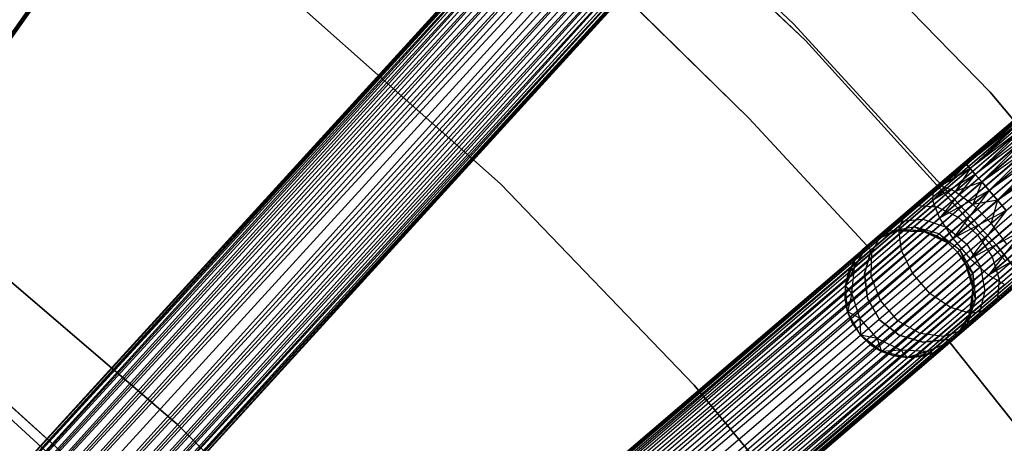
# Model space of a CAD drawing. Extents: x -102 to 102, y -101 to 102.
# Tile 446 of 481: x 32.03 to 47.41, y 37.01 to 43.63. Entities that reach past the tile are written whole.
import ezdxf

# ---------------------------------------------------------------- set-up
doc = ezdxf.new("R2010")
doc.units = 0
doc.header["$LTSCALE"] = 25.4
doc.layers.get('0').update_dxf_attribs({"linetype": 'CONTINUOUS'})

# ---------------------------------------------------------------- blocks, each defined once
blk = doc.blocks.new('NL2500011659_STL')
at = {"color": 0}
for p, q in [((25.778, 34.768, -7.809), (47.375, 65.278, -7.809)), ((25.778, 34.768, -7.809), (47.375, 65.278, -7.809)), ((25.778, 34.768, -7.191), (47.411, 65.253, -7.395)), ((25.778, 34.768, -7.191), (47.411, 65.253, -7.395)), ((25.813, 34.743, -7.605), (47.375, 65.278, -7.809)), ((25.813, 34.743, -7.605), (47.375, 65.278, -7.809)), ((47.411, 65.253, -7.395), (25.813, 34.743, -7.605)), ((25.813, 34.743, -7.395), (47.411, 65.253, -7.395)), ((47.411, 65.253, -7.395), (25.813, 34.743, -7.605)), ((25.813, 34.743, -7.395), (47.411, 65.253, -7.395)), ((28.418, 32.649, -7.395), (53.601, 60.274, -7.395)), ((28.418, 32.649, -7.605), (53.601, 60.274, -7.395)), ((28.418, 32.649, -7.605), (53.601, 60.274, -7.395)), ((28.418, 32.649, -7.395), (53.601, 60.274, -7.395)), ((53.633, 60.245, -7.809), (28.418, 32.649, -7.605)), ((53.633, 60.245, -7.809), (28.418, 32.649, -7.605)), ((53.601, 60.274, -7.395), (28.45, 32.62, -7.191)), ((53.601, 60.274, -7.395), (28.45, 32.62, -7.191)), ((28.45, 32.62, -7.809), (53.633, 60.245, -7.809)), ((28.45, 32.62, -7.809), (53.633, 60.245, -7.809)), ((28.45, 32.62, -7.191), (53.696, 60.187, -7)), ((28.45, 32.62, -7.191), (53.696, 60.187, -7)), ((28.513, 32.562, -8), (53.633, 60.245, -7.809)), ((28.513, 32.562, -8), (53.633, 60.245, -7.809)), ((28.513, 32.562, -7), (53.696, 60.187, -7)), ((28.513, 32.562, -7), (53.696, 60.187, -7)), ((53.696, 60.187, -7), (28.604, 32.48, -6.831)), ((53.696, 60.187, -7), (28.604, 32.48, -6.831)), ((53.787, 60.104, -8.169), (28.513, 32.562, -8)), ((53.787, 60.104, -8.169), (28.513, 32.562, -8)), ((28.604, 32.48, -8.169), (53.787, 60.104, -8.169)), ((28.604, 32.48, -8.169), (53.787, 60.104, -8.169)), ((28.604, 32.48, -6.831), (53.902, 60, -6.691)), ((28.604, 32.48, -6.831), (53.902, 60, -6.691)), ((28.718, 32.375, -8.309), (53.787, 60.104, -8.169)), ((28.718, 32.375, -8.309), (53.787, 60.104, -8.169)), ((28.718, 32.375, -6.691), (53.902, 60, -6.691)), ((28.718, 32.375, -6.691), (53.902, 60, -6.691)), ((53.902, 60, -6.691), (28.852, 32.253, -6.586)), ((53.902, 60, -6.691), (28.852, 32.253, -6.586)), ((54.036, 59.878, -8.414), (28.718, 32.375, -8.309)), ((54.036, 59.878, -8.414), (28.718, 32.375, -8.309)), ((28.852, 32.253, -8.414), (54.036, 59.878, -8.414)), ((28.852, 32.253, -8.414), (54.036, 59.878, -8.414)), ((28.999, 32.119, -8.478), (54.036, 59.878, -8.414)), ((28.999, 32.119, -8.478), (54.036, 59.878, -8.414)), ((28.852, 32.253, -6.586), (54.183, 59.744, -6.522)), ((28.852, 32.253, -6.586), (54.183, 59.744, -6.522)), ((28.999, 32.119, -6.522), (54.183, 59.744, -6.522)), ((28.999, 32.119, -6.522), (54.183, 59.744, -6.522)), ((28.999, 32.119, -8.478), (54.336, 59.604, -8.5)), ((28.999, 32.119, -8.478), (54.336, 59.604, -8.5)), ((29.153, 31.979, -6.5), (54.336, 59.604, -6.5)), ((29.153, 31.979, -6.5), (54.336, 59.604, -6.5)), ((29.153, 31.979, -8.5), (54.336, 59.604, -8.5)), ((29.153, 31.979, -8.5), (54.336, 59.604, -8.5)), ((29.306, 31.839, -8.478), (54.336, 59.604, -8.5)), ((29.306, 31.839, -8.478), (54.336, 59.604, -8.5)), ((29.306, 31.839, -6.522), (54.49, 59.464, -6.522)), ((29.306, 31.839, -6.522), (54.49, 59.464, -6.522)), ((54.49, 59.464, -6.522), (29.453, 31.705, -6.586)), ((54.49, 59.464, -6.522), (29.453, 31.705, -6.586)), ((54.637, 59.33, -8.414), (29.306, 31.839, -8.478)), ((54.637, 59.33, -8.414), (29.306, 31.839, -8.478)), ((29.453, 31.705, -8.414), (54.637, 59.33, -8.414)), ((29.453, 31.705, -8.414), (54.637, 59.33, -8.414)), ((29.587, 31.583, -8.309), (54.637, 59.33, -8.414)), ((29.587, 31.583, -8.309), (54.637, 59.33, -8.414)), ((29.453, 31.705, -6.586), (54.771, 59.208, -6.691)), ((29.453, 31.705, -6.586), (54.771, 59.208, -6.691)), ((29.587, 31.583, -6.691), (54.771, 59.208, -6.691)), ((29.587, 31.583, -6.691), (54.771, 59.208, -6.691)), ((54.885, 59.103, -8.169), (29.587, 31.583, -8.309)), ((54.885, 59.103, -8.169), (29.587, 31.583, -8.309)), ((54.771, 59.208, -6.691), (29.702, 31.478, -6.831)), ((54.771, 59.208, -6.691), (29.702, 31.478, -6.831)), ((29.702, 31.478, -8.169), (54.885, 59.103, -8.169)), ((29.702, 31.478, -8.169), (54.885, 59.103, -8.169)), ((29.793, 31.395, -8), (54.885, 59.103, -8.169)), ((29.793, 31.395, -8), (54.885, 59.103, -8.169)), ((29.702, 31.478, -6.831), (54.976, 59.02, -7)), ((29.702, 31.478, -6.831), (54.976, 59.02, -7)), ((29.793, 31.395, -7), (54.976, 59.02, -7)), ((29.793, 31.395, -7), (54.976, 59.02, -7)), ((55.039, 58.963, -7.809), (29.793, 31.395, -8)), ((55.039, 58.963, -7.809), (29.793, 31.395, -8)), ((54.976, 59.02, -7), (29.856, 31.338, -7.191)), ((54.976, 59.02, -7), (29.856, 31.338, -7.191)), ((29.856, 31.338, -7.809), (55.039, 58.963, -7.809)), ((29.856, 31.338, -7.809), (55.039, 58.963, -7.809)), ((29.856, 31.338, -7.191), (55.071, 58.934, -7.395)), ((29.856, 31.338, -7.191), (55.071, 58.934, -7.395)), ((29.888, 31.309, -7.605), (55.039, 58.963, -7.809)), ((29.888, 31.309, -7.605), (55.039, 58.963, -7.809)), ((55.071, 58.934, -7.395), (29.888, 31.309, -7.605)), ((29.888, 31.309, -7.395), (55.071, 58.934, -7.395)), ((55.071, 58.934, -7.395), (29.888, 31.309, -7.605)), ((29.888, 31.309, -7.395), (55.071, 58.934, -7.395)), ((32.215, 28.911, -7.395), (60.603, 53.232, -7.395)), ((32.215, 28.911, -7.605), (60.603, 53.232, -7.395)), ((32.215, 28.911, -7.605), (60.603, 53.232, -7.395)), ((32.215, 28.911, -7.395), (60.603, 53.232, -7.395)), ((60.603, 53.232, -7.395), (32.244, 28.878, -7.191)), ((60.603, 53.232, -7.395), (32.244, 28.878, -7.191)), ((60.631, 53.199, -7.809), (32.215, 28.911, -7.605)), ((60.631, 53.199, -7.809), (32.215, 28.911, -7.605)), ((32.244, 28.878, -7.809), (60.631, 53.199, -7.809)), ((32.244, 28.878, -7.809), (60.631, 53.199, -7.809)), ((32.244, 28.878, -7.191), (60.686, 53.134, -7)), ((32.244, 28.878, -7.191), (60.686, 53.134, -7)), ((32.299, 28.814, -8), (60.631, 53.199, -7.809)), ((32.299, 28.814, -8), (60.631, 53.199, -7.809)), ((32.299, 28.814, -7), (60.686, 53.134, -7)), ((32.299, 28.814, -7), (60.686, 53.134, -7)), ((60.686, 53.134, -7), (32.379, 28.72, -6.831)), ((60.686, 53.134, -7), (32.379, 28.72, -6.831)), ((60.766, 53.041, -8.169), (32.299, 28.814, -8)), ((60.766, 53.041, -8.169), (32.299, 28.814, -8)), ((32.379, 28.72, -8.169), (60.766, 53.041, -8.169)), ((32.379, 28.72, -8.169), (60.766, 53.041, -8.169)), ((32.379, 28.72, -6.831), (60.867, 52.923, -6.691)), ((32.379, 28.72, -6.831), (60.867, 52.923, -6.691)), ((32.48, 28.602, -8.309), (60.766, 53.041, -8.169)), ((32.48, 28.602, -8.309), (60.766, 53.041, -8.169)), ((32.48, 28.602, -6.691), (60.867, 52.923, -6.691)), ((32.48, 28.602, -6.691), (60.867, 52.923, -6.691)), ((60.867, 52.923, -6.691), (32.598, 28.465, -6.586)), ((60.867, 52.923, -6.691), (32.598, 28.465, -6.586)), ((60.985, 52.785, -8.414), (32.48, 28.602, -8.309)), ((60.985, 52.785, -8.414), (32.48, 28.602, -8.309)), ((32.598, 28.465, -8.414), (60.985, 52.785, -8.414)), ((32.598, 28.465, -8.414), (60.985, 52.785, -8.414)), ((32.727, 28.314, -8.478), (60.985, 52.785, -8.414)), ((32.727, 28.314, -8.478), (60.985, 52.785, -8.414)), ((32.598, 28.465, -6.586), (61.115, 52.634, -6.522)), ((32.598, 28.465, -6.586), (61.115, 52.634, -6.522)), ((32.727, 28.314, -6.522), (61.115, 52.634, -6.522)), ((32.727, 28.314, -6.522), (61.115, 52.634, -6.522)), ((32.727, 28.314, -8.478), (61.25, 52.477, -8.5)), ((32.727, 28.314, -8.478), (61.25, 52.477, -8.5)), ((32.863, 28.156, -6.5), (61.25, 52.477, -6.5)), ((32.863, 28.156, -6.5), (61.25, 52.477, -6.5)), ((32.863, 28.156, -8.5), (61.25, 52.477, -8.5)), ((32.863, 28.156, -8.5), (61.25, 52.477, -8.5)), ((32.998, 27.998, -8.478), (61.25, 52.477, -8.5)), ((32.998, 27.998, -8.478), (61.25, 52.477, -8.5)), ((32.998, 27.998, -6.522), (61.385, 52.319, -6.522)), ((32.998, 27.998, -6.522), (61.385, 52.319, -6.522)), ((61.385, 52.319, -6.522), (33.127, 27.847, -6.586)), ((61.385, 52.319, -6.522), (33.127, 27.847, -6.586)), ((61.514, 52.168, -8.414), (32.998, 27.998, -8.478)), ((61.514, 52.168, -8.414), (32.998, 27.998, -8.478)), ((33.127, 27.847, -8.414), (61.514, 52.168, -8.414)), ((33.127, 27.847, -8.414), (61.514, 52.168, -8.414)), ((33.245, 27.709, -8.309), (61.514, 52.168, -8.414)), ((33.245, 27.709, -8.309), (61.514, 52.168, -8.414)), ((33.127, 27.847, -6.586), (61.632, 52.03, -6.691)), ((33.127, 27.847, -6.586), (61.632, 52.03, -6.691)), ((33.245, 27.709, -6.691), (61.632, 52.03, -6.691)), ((33.245, 27.709, -6.691), (61.632, 52.03, -6.691)), ((61.632, 52.03, -6.691), (33.346, 27.592, -6.831)), ((61.632, 52.03, -6.691), (33.346, 27.592, -6.831)), ((61.733, 51.912, -8.169), (33.245, 27.709, -8.309)), ((61.733, 51.912, -8.169), (33.245, 27.709, -8.309)), ((33.346, 27.592, -8.169), (61.733, 51.912, -8.169)), ((33.346, 27.592, -8.169), (61.733, 51.912, -8.169)), ((33.426, 27.498, -8), (61.733, 51.912, -8.169)), ((33.426, 27.498, -8), (61.733, 51.912, -8.169)), ((33.346, 27.592, -6.831), (61.813, 51.819, -7)), ((33.346, 27.592, -6.831), (61.813, 51.819, -7)), ((33.426, 27.498, -7), (61.813, 51.819, -7)), ((33.426, 27.498, -7), (61.813, 51.819, -7)), ((61.869, 51.754, -7.809), (33.426, 27.498, -8)), ((61.869, 51.754, -7.809), (33.426, 27.498, -8)), ((61.813, 51.819, -7), (33.481, 27.434, -7.191)), ((61.813, 51.819, -7), (33.481, 27.434, -7.191)), ((33.481, 27.434, -7.809), (61.869, 51.754, -7.809)), ((33.481, 27.434, -7.809), (61.869, 51.754, -7.809)), ((33.481, 27.434, -7.191), (61.897, 51.721, -7.395)), ((33.481, 27.434, -7.191), (61.897, 51.721, -7.395)), ((33.51, 27.401, -7.605), (61.869, 51.754, -7.809)), ((33.51, 27.401, -7.605), (61.869, 51.754, -7.809)), ((61.897, 51.721, -7.395), (33.51, 27.401, -7.605)), ((33.51, 27.401, -7.395), (61.897, 51.721, -7.395)), ((61.897, 51.721, -7.395), (33.51, 27.401, -7.605)), ((33.51, 27.401, -7.395), (61.897, 51.721, -7.395)), ((40.7, 46.778, -308.5), (44.122, 43.567, -308.5)), ((44.122, 43.567, -318), (40.7, 46.778, -318)), ((44.122, 43.567, -318), (40.7, 46.778, -318)), ((40.7, 46.778, -308.5), (44.122, 43.567, -308.5)), ((44.315, 43.299, -316), (40.955, 46.488, -316)), ((40.955, 46.488, -315), (44.315, 43.299, -315)), ((44.315, 43.299, -316), (40.955, 46.488, -316)), ((40.955, 46.488, -315), (44.315, 43.299, -315)), ((47.191, 42.499, -308.5), (43.883, 45.905, -308.5)), ((43.883, 45.905, -318), (47.191, 42.499, -318)), ((47.191, 42.499, -308.5), (43.883, 45.905, -308.5)), ((43.883, 45.905, -318), (47.191, 42.499, -318)), ((41.425, 44.055, -312), (43.425, 42.087, -312)), ((43.425, 42.087, -314), (41.425, 44.055, -314)), ((43.425, 42.087, -314), (41.425, 44.055, -314)), ((41.425, 44.055, -312), (43.425, 42.087, -312)), ((39.541, 41.064, -314), (36.281, 43.969, -314)), ((36.281, 43.969, -312), (39.541, 41.064, -312)), ((36.281, 43.969, -312), (39.541, 41.064, -312)), ((39.541, 41.064, -314), (36.281, 43.969, -314)), ((44.122, 43.567, -308.5), (47.291, 40.107, -308.5)), ((47.291, 40.107, -318), (44.122, 43.567, -318)), ((44.122, 43.567, -318), (44.122, 43.567, -308.5)), ((44.122, 43.567, -318), (44.122, 43.567, -308.5)), ((47.291, 40.107, -318), (44.122, 43.567, -318)), ((44.122, 43.567, -308.5), (47.291, 40.107, -308.5)), ((47.427, 39.867, -316), (44.315, 43.299, -316)), ((44.315, 43.299, -316), (44.315, 43.299, -315)), ((44.315, 43.299, -315), (47.427, 39.867, -315)), ((44.315, 43.299, -316), (44.315, 43.299, -315)), ((47.427, 39.867, -316), (44.315, 43.299, -316)), ((44.315, 43.299, -315), (47.427, 39.867, -315)), ((48.555, 42.91, -307.471), (46.796, 41.403, -307.395)), ((48.555, 42.91, -307.471), (46.796, 41.403, -307.605)), ((48.555, 42.91, -307.471), (46.796, 41.403, -307.395)), ((48.555, 42.91, -307.471), (46.796, 41.403, -307.605)), ((48.547, 42.846, -307.06), (46.796, 41.403, -307.395)), ((48.547, 42.846, -307.06), (46.796, 41.403, -307.395)), ((48.555, 42.91, -307.471), (46.824, 41.37, -307.809)), ((48.555, 42.91, -307.471), (46.824, 41.37, -307.809)), ((48.547, 42.846, -307.06), (46.824, 41.37, -307.191)), ((48.547, 42.846, -307.06), (46.824, 41.37, -307.191)), ((48.673, 42.842, -307.863), (46.824, 41.37, -307.809)), ((48.673, 42.842, -307.863), (46.824, 41.37, -307.809)), ((48.547, 42.846, -307.06), (46.88, 41.305, -307)), ((48.547, 42.846, -307.06), (46.88, 41.305, -307)), ((48.673, 42.842, -307.863), (46.88, 41.305, -308)), ((48.673, 42.842, -307.863), (46.88, 41.305, -308)), ((48.673, 42.842, -307.863), (46.96, 41.212, -308.169)), ((48.673, 42.842, -307.863), (46.96, 41.212, -308.169)), ((48.651, 42.661, -306.702), (46.88, 41.305, -307)), ((48.651, 42.661, -306.702), (46.88, 41.305, -307)), ((48.651, 42.661, -306.702), (46.96, 41.212, -306.831)), ((48.651, 42.661, -306.702), (46.96, 41.212, -306.831)), ((48.881, 42.654, -308.17), (46.96, 41.212, -308.169)), ((48.881, 42.654, -308.17), (46.96, 41.212, -308.169)), ((47.061, 41.094, -306.691), (48.651, 42.661, -306.702)), ((47.061, 41.094, -306.691), (48.651, 42.661, -306.702)), ((48.881, 42.654, -308.17), (47.061, 41.094, -308.309)), ((48.881, 42.654, -308.17), (47.061, 41.094, -308.309)), ((48.881, 42.654, -308.17), (47.178, 40.957, -308.414)), ((48.881, 42.654, -308.17), (47.178, 40.957, -308.414)), ((50.236, 38.855, -308.5), (47.191, 42.499, -308.5)), ((47.191, 42.499, -318), (50.236, 38.855, -318)), ((47.191, 42.499, -308.5), (47.191, 42.499, -318)), ((50.236, 38.855, -308.5), (47.191, 42.499, -308.5)), ((47.191, 42.499, -318), (50.236, 38.855, -318)), ((47.191, 42.499, -308.5), (47.191, 42.499, -318)), ((47.061, 41.094, -306.691), (48.848, 42.387, -306.459)), ((47.061, 41.094, -306.691), (48.848, 42.387, -306.459)), ((47.178, 40.957, -306.586), (48.848, 42.387, -306.459)), ((47.178, 40.957, -306.586), (48.848, 42.387, -306.459)), ((49.143, 42.378, -308.338), (47.178, 40.957, -308.414)), ((49.143, 42.378, -308.338), (47.178, 40.957, -308.414)), ((47.308, 40.806, -306.522), (48.848, 42.387, -306.459)), ((47.308, 40.806, -306.522), (48.848, 42.387, -306.459)), ((49.143, 42.378, -308.338), (47.308, 40.806, -308.478)), ((49.143, 42.378, -308.338), (47.308, 40.806, -308.478)), ((43.425, 42.087, -312), (43.425, 42.087, -314)), ((43.425, 42.087, -312), (45.331, 40.028, -312)), ((45.331, 40.028, -314), (43.425, 42.087, -314)), ((43.425, 42.087, -312), (43.425, 42.087, -314)), ((45.331, 40.028, -314), (43.425, 42.087, -314)), ((43.425, 42.087, -312), (45.331, 40.028, -312)), ((47.308, 40.806, -306.522), (49.105, 42.072, -306.374)), ((47.308, 40.806, -306.522), (49.105, 42.072, -306.374)), ((46.796, 41.403, -307.605), (46.302, 40.98, -307.498)), ((46.796, 41.403, -307.395), (46.302, 40.98, -307.498)), ((46.796, 41.403, -307.395), (46.302, 40.98, -307.498)), ((46.796, 41.403, -307.605), (46.302, 40.98, -307.498)), ((46.796, 41.403, -307.605), (46.427, 41.03, -307.892)), ((46.796, 41.403, -307.605), (46.427, 41.03, -307.892)), ((46.796, 41.403, -307.395), (46.824, 41.37, -307.191)), ((46.824, 41.37, -307.809), (46.796, 41.403, -307.605)), ((46.796, 41.403, -307.395), (46.824, 41.37, -307.191)), ((46.824, 41.37, -307.809), (46.796, 41.403, -307.605)), ((46.824, 41.37, -307.191), (46.293, 40.803, -307.122)), ((46.824, 41.37, -307.191), (46.293, 40.803, -307.122)), ((46.88, 41.305, -307), (46.293, 40.803, -307.122)), ((46.88, 41.305, -307), (46.293, 40.803, -307.122)), ((46.824, 41.37, -307.191), (46.302, 40.98, -307.498)), ((46.824, 41.37, -307.191), (46.302, 40.98, -307.498)), ((46.824, 41.37, -307.809), (46.427, 41.03, -307.892)), ((46.824, 41.37, -307.809), (46.427, 41.03, -307.892)), ((46.88, 41.305, -308), (46.427, 41.03, -307.892)), ((46.88, 41.305, -308), (46.427, 41.03, -307.892)), ((46.88, 41.305, -308), (46.647, 40.945, -308.234)), ((46.88, 41.305, -308), (46.647, 40.945, -308.234)), ((46.824, 41.37, -307.191), (46.88, 41.305, -307)), ((46.88, 41.305, -308), (46.824, 41.37, -307.809)), ((46.824, 41.37, -307.191), (46.88, 41.305, -307)), ((46.88, 41.305, -308), (46.824, 41.37, -307.809)), ((46.88, 41.305, -307), (46.96, 41.212, -306.831)), ((46.96, 41.212, -308.169), (46.88, 41.305, -308)), ((46.88, 41.305, -307), (46.96, 41.212, -306.831)), ((46.96, 41.212, -308.169), (46.88, 41.305, -308)), ((46.96, 41.212, -306.831), (46.293, 40.803, -307.122)), ((46.96, 41.212, -306.831), (46.293, 40.803, -307.122)), ((46.96, 41.212, -306.831), (46.401, 40.529, -306.828)), ((46.96, 41.212, -306.831), (46.401, 40.529, -306.828)), ((47.061, 41.094, -306.691), (46.401, 40.529, -306.828)), ((47.061, 41.094, -306.691), (46.401, 40.529, -306.828)), ((46.96, 41.212, -308.169), (46.647, 40.945, -308.234)), ((46.96, 41.212, -308.169), (46.647, 40.945, -308.234)), ((47.061, 41.094, -308.309), (46.647, 40.945, -308.234)), ((47.061, 41.094, -308.309), (46.647, 40.945, -308.234)), ((47.061, 41.094, -308.309), (46.923, 40.738, -308.467)), ((47.061, 41.094, -308.309), (46.923, 40.738, -308.467)), ((46.96, 41.212, -306.831), (47.061, 41.094, -306.691)), ((47.061, 41.094, -308.309), (46.96, 41.212, -308.169)), ((46.96, 41.212, -306.831), (47.061, 41.094, -306.691)), ((47.061, 41.094, -308.309), (46.96, 41.212, -308.169)), ((47.178, 40.957, -308.414), (47.061, 41.094, -308.309)), ((47.061, 41.094, -306.691), (47.178, 40.957, -306.586)), ((47.061, 41.094, -306.691), (47.178, 40.957, -306.586)), ((47.178, 40.957, -308.414), (47.061, 41.094, -308.309)), ((42.569, 37.917, -314), (39.541, 41.064, -314)), ((39.541, 41.064, -312), (42.569, 37.917, -312)), ((39.541, 41.064, -312), (42.569, 37.917, -312)), ((39.541, 41.064, -312), (39.541, 41.064, -314)), ((42.569, 37.917, -314), (39.541, 41.064, -314)), ((39.541, 41.064, -312), (39.541, 41.064, -314)), ((46.302, 40.98, -307.498), (45.857, 40.598, -307.797)), ((46.302, 40.98, -307.498), (45.857, 40.598, -307.797)), ((46.427, 41.03, -307.892), (46.07, 40.723, -308.132)), ((46.427, 41.03, -307.892), (46.07, 40.723, -308.132)), ((46.302, 40.98, -307.498), (46.293, 40.803, -307.122)), ((46.302, 40.98, -307.498), (46.293, 40.803, -307.122)), ((46.427, 41.03, -307.892), (46.302, 40.98, -307.498)), ((46.427, 41.03, -307.892), (46.302, 40.98, -307.498)), ((46.647, 40.945, -308.234), (46.366, 40.703, -308.423)), ((46.647, 40.945, -308.234), (46.366, 40.703, -308.423)), ((47.178, 40.957, -306.586), (46.401, 40.529, -306.828)), ((47.178, 40.957, -306.586), (46.401, 40.529, -306.828)), ((46.647, 40.945, -308.234), (46.427, 41.03, -307.892)), ((46.647, 40.945, -308.234), (46.427, 41.03, -307.892)), ((47.178, 40.957, -306.586), (46.609, 40.207, -306.668)), ((47.178, 40.957, -306.586), (46.609, 40.207, -306.668)), ((46.647, 40.945, -308.234), (46.923, 40.738, -308.467)), ((46.647, 40.945, -308.234), (46.923, 40.738, -308.467)), ((47.178, 40.957, -308.414), (46.923, 40.738, -308.467)), ((47.178, 40.957, -308.414), (46.923, 40.738, -308.467)), ((47.308, 40.806, -308.478), (47.178, 40.957, -308.414)), ((47.178, 40.957, -306.586), (47.308, 40.806, -306.522)), ((47.178, 40.957, -306.586), (47.308, 40.806, -306.522)), ((47.308, 40.806, -308.478), (47.178, 40.957, -308.414)), ((46.293, 40.803, -307.122), (45.764, 40.349, -307.477)), ((46.293, 40.803, -307.122), (45.764, 40.349, -307.477)), ((46.293, 40.803, -307.122), (46.401, 40.529, -306.828)), ((46.293, 40.803, -307.122), (46.401, 40.529, -306.828)), ((47.308, 40.806, -306.522), (46.609, 40.207, -306.668)), ((47.308, 40.806, -306.522), (46.609, 40.207, -306.668)), ((47.308, 40.806, -308.478), (46.923, 40.738, -308.467)), ((47.308, 40.806, -308.478), (46.923, 40.738, -308.467)), ((47.308, 40.806, -308.478), (47.208, 40.447, -308.549)), ((47.308, 40.806, -308.478), (47.208, 40.447, -308.549)), ((47.443, 40.648, -308.5), (47.308, 40.806, -308.478)), ((47.308, 40.806, -306.522), (47.443, 40.648, -306.5)), ((47.308, 40.806, -306.522), (47.443, 40.648, -306.5)), ((47.443, 40.648, -308.5), (47.308, 40.806, -308.478)), ((46.07, 40.723, -308.132), (45.785, 40.48, -308.506)), ((46.07, 40.723, -308.132), (45.785, 40.48, -308.506)), ((45.857, 40.598, -307.797), (46.07, 40.723, -308.132)), ((45.857, 40.598, -307.797), (46.07, 40.723, -308.132)), ((46.07, 40.723, -308.132), (46.366, 40.703, -308.423)), ((46.07, 40.723, -308.132), (46.366, 40.703, -308.423)), ((46.366, 40.703, -308.423), (46.142, 40.512, -308.718)), ((46.366, 40.703, -308.423), (46.142, 40.512, -308.718)), ((46.366, 40.703, -308.423), (46.693, 40.541, -308.621)), ((46.366, 40.703, -308.423), (46.693, 40.541, -308.621)), ((47.443, 40.648, -306.5), (46.609, 40.207, -306.668)), ((47.443, 40.648, -306.5), (46.609, 40.207, -306.668)), ((46.923, 40.738, -308.467), (46.693, 40.541, -308.621)), ((46.923, 40.738, -308.467), (46.693, 40.541, -308.621)), ((47.443, 40.648, -306.5), (46.879, 39.891, -306.668)), ((47.443, 40.648, -306.5), (46.879, 39.891, -306.668)), ((46.923, 40.738, -308.467), (47.208, 40.447, -308.549)), ((46.923, 40.738, -308.467), (47.208, 40.447, -308.549)), ((47.208, 40.447, -308.549), (47.443, 40.648, -308.5)), ((47.208, 40.447, -308.549), (47.443, 40.648, -308.5)), ((45.857, 40.598, -307.797), (45.503, 40.295, -308.263)), ((45.857, 40.598, -307.797), (45.503, 40.295, -308.263)), ((45.503, 40.295, -308.263), (45.785, 40.48, -308.506)), ((45.503, 40.295, -308.263), (45.785, 40.48, -308.506)), ((45.785, 40.48, -308.506), (45.603, 40.324, -308.977)), ((45.785, 40.48, -308.506), (45.603, 40.324, -308.977)), ((45.764, 40.349, -307.477), (45.857, 40.598, -307.797)), ((45.764, 40.349, -307.477), (45.857, 40.598, -307.797)), ((45.785, 40.48, -308.506), (46.142, 40.512, -308.718)), ((45.785, 40.48, -308.506), (46.142, 40.512, -308.718)), ((46.401, 40.529, -306.828), (45.807, 40.02, -307.227)), ((46.401, 40.529, -306.828), (45.807, 40.02, -307.227)), ((46.142, 40.512, -308.718), (45.998, 40.389, -309.089)), ((46.142, 40.512, -308.718), (45.998, 40.389, -309.089)), ((46.142, 40.512, -308.718), (46.511, 40.385, -308.861)), ((46.142, 40.512, -308.718), (46.511, 40.385, -308.861)), ((46.401, 40.529, -306.828), (46.609, 40.207, -306.668)), ((46.401, 40.529, -306.828), (46.609, 40.207, -306.668)), ((46.693, 40.541, -308.621), (46.511, 40.385, -308.861)), ((46.693, 40.541, -308.621), (46.511, 40.385, -308.861)), ((46.693, 40.541, -308.621), (46.997, 40.265, -308.691)), ((46.693, 40.541, -308.621), (46.997, 40.265, -308.691)), ((47.578, 40.49, -306.522), (46.879, 39.891, -306.668)), ((47.578, 40.49, -306.522), (46.879, 39.891, -306.668)), ((45.276, 40.101, -308.85), (45.603, 40.324, -308.977)), ((45.276, 40.101, -308.85), (45.603, 40.324, -308.977)), ((45.764, 40.349, -307.477), (45.344, 39.989, -308.031)), ((45.764, 40.349, -307.477), (45.344, 39.989, -308.031)), ((45.357, 40.17, -314), (45.741, 40.329, -314)), ((45.357, 40.17, -314), (45.741, 40.329, -314)), ((45.741, 40.329, -309.5), (45.54, 40.27, -309.5)), ((45.54, 40.27, -309.5), (45.741, 40.329, -314)), ((45.54, 40.27, -309.5), (45.741, 40.329, -314)), ((45.741, 40.329, -309.5), (45.54, 40.27, -309.5)), ((45.54, 40.27, -309.5), (45.603, 40.324, -308.977)), ((45.54, 40.27, -309.5), (45.603, 40.324, -308.977)), ((45.603, 40.324, -308.977), (45.998, 40.389, -309.089)), ((45.603, 40.324, -308.977), (45.998, 40.389, -309.089)), ((45.949, 40.346, -309.5), (45.603, 40.324, -308.977)), ((45.949, 40.346, -309.5), (45.603, 40.324, -308.977)), ((45.741, 40.329, -309.5), (45.603, 40.324, -308.977)), ((45.741, 40.329, -309.5), (45.603, 40.324, -308.977)), ((45.949, 40.346, -309.5), (45.741, 40.329, -309.5)), ((45.741, 40.329, -314), (45.949, 40.346, -309.5)), ((45.949, 40.346, -309.5), (45.741, 40.329, -309.5)), ((45.741, 40.329, -314), (45.949, 40.346, -309.5)), ((45.741, 40.329, -314), (46.156, 40.319, -314)), ((45.741, 40.329, -314), (46.156, 40.319, -314)), ((45.741, 40.329, -309.5), (45.741, 40.329, -314)), ((45.741, 40.329, -309.5), (45.741, 40.329, -314)), ((45.807, 40.02, -307.227), (45.764, 40.349, -307.477)), ((45.807, 40.02, -307.227), (45.764, 40.349, -307.477)), ((45.998, 40.389, -309.089), (45.949, 40.346, -309.5)), ((45.998, 40.389, -309.089), (45.949, 40.346, -309.5)), ((46.156, 40.319, -309.5), (45.949, 40.346, -309.5)), ((45.949, 40.346, -309.5), (46.156, 40.319, -314)), ((45.949, 40.346, -309.5), (46.156, 40.319, -314)), ((46.156, 40.319, -309.5), (45.949, 40.346, -309.5)), ((46.394, 40.284, -309.164), (45.998, 40.389, -309.089)), ((46.353, 40.25, -309.5), (45.998, 40.389, -309.089)), ((46.394, 40.284, -309.164), (45.998, 40.389, -309.089)), ((46.353, 40.25, -309.5), (45.998, 40.389, -309.089)), ((46.156, 40.319, -309.5), (45.998, 40.389, -309.089)), ((46.156, 40.319, -309.5), (45.998, 40.389, -309.089)), ((46.156, 40.319, -314), (46.532, 40.141, -314)), ((46.353, 40.25, -309.5), (46.156, 40.319, -309.5)), ((46.156, 40.319, -314), (46.353, 40.25, -309.5)), ((46.156, 40.319, -314), (46.532, 40.141, -314)), ((46.156, 40.319, -309.5), (46.156, 40.319, -314)), ((46.156, 40.319, -309.5), (46.156, 40.319, -314)), ((46.353, 40.25, -309.5), (46.156, 40.319, -309.5)), ((46.156, 40.319, -314), (46.353, 40.25, -309.5)), ((46.511, 40.385, -308.861), (46.394, 40.284, -309.164)), ((46.511, 40.385, -308.861), (46.394, 40.284, -309.164)), ((46.511, 40.385, -308.861), (46.829, 40.121, -308.912)), ((46.511, 40.385, -308.861), (46.829, 40.121, -308.912)), ((47.708, 40.339, -306.586), (46.879, 39.891, -306.668)), ((47.708, 40.339, -306.586), (46.879, 39.891, -306.668)), ((46.997, 40.265, -308.691), (47.208, 40.447, -308.549)), ((46.997, 40.265, -308.691), (47.208, 40.447, -308.549)), ((47.708, 40.339, -306.586), (47.166, 39.637, -306.828)), ((47.708, 40.339, -306.586), (47.166, 39.637, -306.828)), ((47.453, 40.12, -308.467), (47.208, 40.447, -308.549)), ((47.453, 40.12, -308.467), (47.208, 40.447, -308.549)), ((45.071, 39.868, -314), (45.357, 40.17, -314)), ((45.071, 39.868, -314), (45.357, 40.17, -314)), ((45.198, 40.034, -309.5), (45.357, 40.17, -314)), ((45.198, 40.034, -309.5), (45.357, 40.17, -314)), ((45.503, 40.295, -308.263), (45.276, 40.101, -308.85)), ((45.503, 40.295, -308.263), (45.276, 40.101, -308.85)), ((45.54, 40.27, -309.5), (45.276, 40.101, -308.85)), ((45.54, 40.27, -309.5), (45.276, 40.101, -308.85)), ((45.357, 40.17, -309.5), (45.276, 40.101, -308.85)), ((45.357, 40.17, -309.5), (45.276, 40.101, -308.85)), ((45.344, 39.989, -308.031), (45.503, 40.295, -308.263)), ((45.344, 39.989, -308.031), (45.503, 40.295, -308.263)), ((45.54, 40.27, -309.5), (45.357, 40.17, -309.5)), ((45.357, 40.17, -314), (45.54, 40.27, -309.5)), ((45.54, 40.27, -309.5), (45.357, 40.17, -309.5)), ((45.357, 40.17, -314), (45.54, 40.27, -309.5)), ((45.357, 40.17, -309.5), (45.357, 40.17, -314)), ((45.357, 40.17, -309.5), (45.357, 40.17, -314)), ((46.609, 40.207, -306.668), (45.978, 39.667, -307.091)), ((46.609, 40.207, -306.668), (45.978, 39.667, -307.091)), ((46.353, 40.25, -309.5), (46.394, 40.284, -309.164)), ((46.353, 40.25, -309.5), (46.394, 40.284, -309.164)), ((46.532, 40.141, -309.5), (46.353, 40.25, -309.5)), ((46.353, 40.25, -309.5), (46.532, 40.141, -314)), ((46.353, 40.25, -309.5), (46.532, 40.141, -314)), ((46.532, 40.141, -309.5), (46.353, 40.25, -309.5)), ((46.532, 40.141, -309.5), (46.394, 40.284, -309.164)), ((46.394, 40.284, -309.164), (46.684, 39.997, -309.5)), ((46.532, 40.141, -309.5), (46.394, 40.284, -309.164)), ((46.394, 40.284, -309.164), (46.684, 39.997, -309.5)), ((46.394, 40.284, -309.164), (46.721, 40.029, -309.191)), ((46.394, 40.284, -309.164), (46.721, 40.029, -309.191)), ((46.609, 40.207, -306.668), (46.879, 39.891, -306.668)), ((46.609, 40.207, -306.668), (46.879, 39.891, -306.668)), ((46.829, 40.121, -308.912), (46.997, 40.265, -308.691)), ((46.829, 40.121, -308.912), (46.997, 40.265, -308.691)), ((46.997, 40.265, -308.691), (47.223, 39.923, -308.621)), ((46.997, 40.265, -308.691), (47.223, 39.923, -308.621)), ((47.826, 40.201, -306.691), (47.166, 39.637, -306.828)), ((47.826, 40.201, -306.691), (47.166, 39.637, -306.828)), ((45.276, 40.101, -308.85), (45.071, 39.868, -309.5)), ((45.276, 40.101, -308.85), (45.071, 39.868, -309.5)), ((45.198, 40.034, -309.5), (45.071, 39.868, -309.5)), ((45.071, 39.868, -314), (45.198, 40.034, -309.5)), ((45.198, 40.034, -309.5), (45.071, 39.868, -309.5)), ((45.071, 39.868, -314), (45.198, 40.034, -309.5)), ((45.074, 39.758, -308.727), (45.276, 40.101, -308.85)), ((45.074, 39.758, -308.727), (45.276, 40.101, -308.85)), ((45.276, 40.101, -308.85), (45.198, 40.034, -309.5)), ((45.276, 40.101, -308.85), (45.198, 40.034, -309.5)), ((45.331, 40.028, -312), (45.23, 39.654, -312)), ((45.23, 39.654, -314), (45.331, 40.028, -314)), ((45.23, 39.654, -314), (45.331, 40.028, -314)), ((45.331, 40.028, -312), (45.23, 39.654, -312)), ((45.331, 40.028, -312), (45.331, 40.028, -314)), ((45.331, 40.028, -312), (45.331, 40.028, -314)), ((45.807, 40.02, -307.227), (45.335, 39.616, -307.849)), ((45.807, 40.02, -307.227), (45.335, 39.616, -307.849)), ((45.978, 39.667, -307.091), (45.807, 40.02, -307.227)), ((45.978, 39.667, -307.091), (45.807, 40.02, -307.227)), ((46.532, 40.141, -314), (46.684, 39.997, -314)), ((46.684, 39.997, -309.5), (46.532, 40.141, -309.5)), ((46.532, 40.141, -309.5), (46.532, 40.141, -314)), ((46.532, 40.141, -309.5), (46.532, 40.141, -314)), ((46.684, 39.997, -309.5), (46.532, 40.141, -309.5)), ((46.532, 40.141, -314), (46.684, 39.997, -314)), ((46.684, 39.997, -309.5), (46.721, 40.029, -309.191)), ((46.684, 39.997, -309.5), (46.721, 40.029, -309.191)), ((46.684, 39.997, -314), (46.802, 39.825, -314)), ((46.802, 39.825, -309.5), (46.684, 39.997, -309.5)), ((46.684, 39.997, -309.5), (46.684, 39.997, -314)), ((46.684, 39.997, -309.5), (46.684, 39.997, -314)), ((46.802, 39.825, -309.5), (46.684, 39.997, -309.5)), ((46.684, 39.997, -314), (46.802, 39.825, -314)), ((46.721, 40.029, -309.191), (46.829, 40.121, -308.912)), ((46.721, 40.029, -309.191), (46.829, 40.121, -308.912)), ((46.721, 40.029, -309.191), (46.802, 39.825, -309.5)), ((46.721, 40.029, -309.191), (46.802, 39.825, -309.5)), ((46.721, 40.029, -309.191), (46.923, 39.667, -309.164)), ((46.721, 40.029, -309.191), (46.923, 39.667, -309.164)), ((46.829, 40.121, -308.912), (47.04, 39.767, -308.861)), ((46.829, 40.121, -308.912), (47.04, 39.767, -308.861)), ((47.927, 40.083, -306.831), (47.166, 39.637, -306.828)), ((47.927, 40.083, -306.831), (47.166, 39.637, -306.828)), ((47.453, 40.12, -308.467), (47.223, 39.923, -308.621)), ((47.453, 40.12, -308.467), (47.223, 39.923, -308.621)), ((47.291, 40.107, -308.5), (50.189, 36.417, -308.5)), ((50.189, 36.417, -318), (47.291, 40.107, -318)), ((47.291, 40.107, -318), (47.291, 40.107, -308.5)), ((47.291, 40.107, -318), (47.291, 40.107, -308.5)), ((50.189, 36.417, -318), (47.291, 40.107, -318)), ((47.291, 40.107, -308.5), (50.189, 36.417, -308.5)), ((44.933, 39.475, -314), (45.071, 39.868, -314)), ((44.933, 39.475, -314), (45.071, 39.868, -314)), ((45.071, 39.868, -309.5), (44.981, 39.679, -309.5)), ((44.981, 39.679, -309.5), (45.071, 39.868, -314)), ((44.981, 39.679, -309.5), (45.071, 39.868, -314)), ((45.071, 39.868, -309.5), (44.981, 39.679, -309.5)), ((45.074, 39.758, -308.727), (45.071, 39.868, -309.5)), ((45.074, 39.758, -308.727), (45.071, 39.868, -309.5)), ((45.071, 39.868, -309.5), (45.071, 39.868, -314)), ((45.071, 39.868, -309.5), (45.071, 39.868, -314)), ((45.344, 39.989, -308.031), (45.074, 39.758, -308.727)), ((45.344, 39.989, -308.031), (45.074, 39.758, -308.727)), ((45.335, 39.616, -307.849), (45.344, 39.989, -308.031)), ((45.335, 39.616, -307.849), (45.344, 39.989, -308.031)), ((46.879, 39.891, -306.668), (46.249, 39.351, -307.091)), ((46.879, 39.891, -306.668), (46.249, 39.351, -307.091)), ((46.879, 39.891, -306.668), (47.166, 39.637, -306.828)), ((46.879, 39.891, -306.668), (47.166, 39.637, -306.828)), ((47.223, 39.923, -308.621), (47.04, 39.767, -308.861)), ((47.223, 39.923, -308.621), (47.04, 39.767, -308.861)), ((47.223, 39.923, -308.621), (47.333, 39.574, -308.423)), ((47.223, 39.923, -308.621), (47.333, 39.574, -308.423)), ((34.498, 37.298, -308.5), (31.613, 39.771, -308.5)), ((31.613, 39.771, -315), (34.498, 37.298, -315)), ((34.498, 37.298, -308.5), (31.613, 39.771, -308.5)), ((31.613, 39.771, -315), (34.498, 37.298, -315)), ((45.074, 39.758, -308.727), (44.933, 39.475, -309.5)), ((45.074, 39.758, -308.727), (44.933, 39.475, -309.5)), ((45.074, 39.758, -308.727), (44.981, 39.679, -309.5)), ((45.074, 39.758, -308.727), (44.981, 39.679, -309.5)), ((45.032, 39.356, -308.632), (45.074, 39.758, -308.727)), ((45.032, 39.356, -308.632), (45.074, 39.758, -308.727)), ((46.802, 39.825, -314), (46.921, 39.426, -314)), ((46.923, 39.667, -309.164), (46.802, 39.825, -309.5)), ((46.923, 39.667, -309.164), (46.802, 39.825, -309.5)), ((46.883, 39.632, -309.5), (46.802, 39.825, -309.5)), ((46.802, 39.825, -314), (46.883, 39.632, -309.5)), ((46.802, 39.825, -314), (46.921, 39.426, -314)), ((46.802, 39.825, -309.5), (46.802, 39.825, -314)), ((46.802, 39.825, -309.5), (46.802, 39.825, -314)), ((46.883, 39.632, -309.5), (46.802, 39.825, -309.5)), ((46.802, 39.825, -314), (46.883, 39.632, -309.5)), ((47.04, 39.767, -308.861), (46.923, 39.667, -309.164)), ((47.04, 39.767, -308.861), (46.923, 39.667, -309.164)), ((47.04, 39.767, -308.861), (47.109, 39.383, -308.718)), ((47.04, 39.767, -308.861), (47.109, 39.383, -308.718)), ((47.614, 39.816, -308.234), (47.333, 39.574, -308.423)), ((47.614, 39.816, -308.234), (47.333, 39.574, -308.423)), ((44.981, 39.679, -309.5), (44.933, 39.475, -309.5)), ((44.933, 39.475, -314), (44.981, 39.679, -309.5)), ((44.981, 39.679, -309.5), (44.933, 39.475, -309.5)), ((44.933, 39.475, -314), (44.981, 39.679, -309.5)), ((45.335, 39.616, -307.849), (45.032, 39.356, -308.632)), ((45.335, 39.616, -307.849), (45.032, 39.356, -308.632)), ((45.23, 39.654, -312), (45.23, 39.654, -314)), ((45.23, 39.654, -312), (45.23, 39.654, -314)), ((45.23, 39.654, -312), (45.278, 39.271, -312)), ((45.278, 39.271, -314), (45.23, 39.654, -314)), ((45.278, 39.271, -314), (45.23, 39.654, -314)), ((45.23, 39.654, -312), (45.278, 39.271, -312)), ((45.478, 39.238, -307.749), (45.335, 39.616, -307.849)), ((45.478, 39.238, -307.749), (45.335, 39.616, -307.849)), ((45.978, 39.667, -307.091), (45.478, 39.238, -307.749)), ((45.978, 39.667, -307.091), (45.478, 39.238, -307.749)), ((46.249, 39.351, -307.091), (45.978, 39.667, -307.091)), ((46.249, 39.351, -307.091), (45.978, 39.667, -307.091)), ((47.166, 39.637, -306.828), (46.572, 39.127, -307.227)), ((47.166, 39.637, -306.828), (46.572, 39.127, -307.227)), ((46.923, 39.667, -309.164), (46.883, 39.632, -309.5)), ((46.923, 39.667, -309.164), (46.883, 39.632, -309.5)), ((46.921, 39.426, -309.5), (46.883, 39.632, -309.5)), ((46.883, 39.632, -309.5), (46.921, 39.426, -314)), ((46.883, 39.632, -309.5), (46.921, 39.426, -314)), ((46.921, 39.426, -309.5), (46.883, 39.632, -309.5)), ((46.923, 39.667, -309.164), (46.921, 39.426, -309.5)), ((46.923, 39.667, -309.164), (46.921, 39.426, -309.5)), ((46.923, 39.667, -309.164), (46.965, 39.26, -309.089)), ((46.923, 39.667, -309.164), (46.965, 39.26, -309.089)), ((47.333, 39.574, -308.423), (47.109, 39.383, -308.718)), ((47.333, 39.574, -308.423), (47.109, 39.383, -308.718)), ((47.166, 39.637, -306.828), (47.42, 39.487, -307.122)), ((47.166, 39.637, -306.828), (47.42, 39.487, -307.122)), ((47.665, 39.586, -307.892), (47.307, 39.279, -308.132)), ((47.665, 39.586, -307.892), (47.307, 39.279, -308.132)), ((47.333, 39.574, -308.423), (47.307, 39.279, -308.132)), ((47.333, 39.574, -308.423), (47.307, 39.279, -308.132)), ((44.933, 39.475, -309.5), (44.927, 39.267, -309.5)), ((44.927, 39.267, -309.5), (44.933, 39.475, -314)), ((44.927, 39.267, -309.5), (44.933, 39.475, -314)), ((44.933, 39.475, -309.5), (44.927, 39.267, -309.5)), ((44.966, 39.061, -314), (44.933, 39.475, -314)), ((45.032, 39.356, -308.632), (44.933, 39.475, -309.5)), ((45.032, 39.356, -308.632), (44.933, 39.475, -309.5)), ((44.966, 39.061, -314), (44.933, 39.475, -314)), ((44.933, 39.475, -309.5), (44.933, 39.475, -314)), ((44.933, 39.475, -309.5), (44.933, 39.475, -314)), ((46.921, 39.426, -314), (46.867, 39.014, -314)), ((46.921, 39.426, -314), (46.867, 39.014, -314)), ((47.42, 39.487, -307.122), (46.891, 39.034, -307.477)), ((47.42, 39.487, -307.122), (46.891, 39.034, -307.477)), ((46.916, 39.217, -309.5), (46.921, 39.426, -309.5)), ((46.921, 39.426, -314), (46.916, 39.217, -309.5)), ((46.916, 39.217, -309.5), (46.921, 39.426, -309.5)), ((46.921, 39.426, -314), (46.916, 39.217, -309.5)), ((46.965, 39.26, -309.089), (46.921, 39.426, -309.5)), ((46.965, 39.26, -309.089), (46.921, 39.426, -309.5)), ((46.921, 39.426, -309.5), (46.921, 39.426, -314)), ((46.921, 39.426, -309.5), (46.921, 39.426, -314)), ((47.109, 39.383, -308.718), (46.965, 39.26, -309.089)), ((47.109, 39.383, -308.718), (46.965, 39.26, -309.089)), ((47.109, 39.383, -308.718), (47.023, 39.035, -308.506)), ((47.109, 39.383, -308.718), (47.023, 39.035, -308.506)), ((47.596, 39.469, -307.498), (47.151, 39.088, -307.797)), ((47.596, 39.469, -307.498), (47.151, 39.088, -307.797)), ((45.032, 39.356, -308.632), (44.927, 39.267, -309.5)), ((45.032, 39.356, -308.632), (44.927, 39.267, -309.5)), ((44.927, 39.267, -309.5), (44.966, 39.061, -309.5)), ((44.966, 39.061, -314), (44.927, 39.267, -309.5)), ((44.927, 39.267, -309.5), (44.966, 39.061, -309.5)), ((44.966, 39.061, -314), (44.927, 39.267, -309.5)), ((45.032, 39.356, -308.632), (44.966, 39.061, -309.5)), ((45.032, 39.356, -308.632), (44.966, 39.061, -309.5)), ((45.157, 38.963, -308.58), (45.032, 39.356, -308.632)), ((45.157, 38.963, -308.58), (45.032, 39.356, -308.632)), ((45.478, 39.238, -307.749), (45.157, 38.963, -308.58)), ((45.478, 39.238, -307.749), (45.157, 38.963, -308.58)), ((45.278, 39.271, -312), (45.278, 39.271, -314)), ((45.278, 39.271, -312), (45.278, 39.271, -314)), ((45.278, 39.271, -312), (45.468, 38.934, -312)), ((45.468, 38.934, -314), (45.278, 39.271, -314)), ((45.468, 38.934, -314), (45.278, 39.271, -314)), ((45.278, 39.271, -312), (45.468, 38.934, -312)), ((45.749, 38.922, -307.749), (45.478, 39.238, -307.749)), ((45.749, 38.922, -307.749), (45.478, 39.238, -307.749)), ((46.249, 39.351, -307.091), (45.749, 38.922, -307.749)), ((46.249, 39.351, -307.091), (45.749, 38.922, -307.749)), ((46.572, 39.127, -307.227), (46.249, 39.351, -307.091)), ((46.572, 39.127, -307.227), (46.249, 39.351, -307.091)), ((46.965, 39.26, -309.089), (46.841, 38.879, -308.977)), ((46.965, 39.26, -309.089), (46.841, 38.879, -308.977)), ((46.965, 39.26, -309.089), (46.867, 39.014, -309.5)), ((46.965, 39.26, -309.089), (46.867, 39.014, -309.5)), ((46.965, 39.26, -309.089), (46.916, 39.217, -309.5)), ((46.965, 39.26, -309.089), (46.916, 39.217, -309.5)), ((47.307, 39.279, -308.132), (47.023, 39.035, -308.506)), ((47.307, 39.279, -308.132), (47.023, 39.035, -308.506)), ((47.307, 39.279, -308.132), (47.151, 39.088, -307.797)), ((47.307, 39.279, -308.132), (47.151, 39.088, -307.797)), ((46.572, 39.127, -307.227), (46.1, 38.723, -307.849)), ((46.572, 39.127, -307.227), (46.1, 38.723, -307.849)), ((46.891, 39.034, -307.477), (46.572, 39.127, -307.227)), ((46.891, 39.034, -307.477), (46.572, 39.127, -307.227)), ((47.151, 39.088, -307.797), (46.797, 38.785, -308.263)), ((47.151, 39.088, -307.797), (46.797, 38.785, -308.263)), ((46.867, 39.014, -309.5), (46.916, 39.217, -309.5)), ((46.916, 39.217, -309.5), (46.867, 39.014, -314)), ((46.916, 39.217, -309.5), (46.867, 39.014, -314)), ((46.867, 39.014, -309.5), (46.916, 39.217, -309.5)), ((47.151, 39.088, -307.797), (46.891, 39.034, -307.477)), ((47.151, 39.088, -307.797), (46.891, 39.034, -307.477)), ((45.165, 38.696, -314), (44.966, 39.061, -314)), ((45.157, 38.963, -308.58), (44.966, 39.061, -309.5)), ((44.966, 39.061, -309.5), (45.046, 38.868, -309.5)), ((45.157, 38.963, -308.58), (44.966, 39.061, -309.5)), ((45.046, 38.868, -309.5), (44.966, 39.061, -314)), ((45.165, 38.696, -314), (44.966, 39.061, -314)), ((45.046, 38.868, -309.5), (44.966, 39.061, -314)), ((44.966, 39.061, -309.5), (45.046, 38.868, -309.5)), ((44.966, 39.061, -309.5), (44.966, 39.061, -314)), ((44.966, 39.061, -309.5), (44.966, 39.061, -314)), ((45.157, 38.963, -308.58), (45.046, 38.868, -309.5)), ((45.157, 38.963, -308.58), (45.046, 38.868, -309.5)), ((45.427, 38.647, -308.58), (45.157, 38.963, -308.58)), ((45.157, 38.963, -308.58), (45.165, 38.696, -309.5)), ((45.157, 38.963, -308.58), (45.165, 38.696, -309.5)), ((45.427, 38.647, -308.58), (45.157, 38.963, -308.58)), ((45.749, 38.922, -307.749), (45.427, 38.647, -308.58)), ((45.749, 38.922, -307.749), (45.427, 38.647, -308.58)), ((45.468, 38.934, -312), (45.468, 38.934, -314)), ((45.468, 38.934, -312), (45.468, 38.934, -314)), ((45.468, 38.934, -312), (45.772, 38.695, -312)), ((45.772, 38.695, -314), (45.468, 38.934, -314)), ((45.772, 38.695, -314), (45.468, 38.934, -314)), ((45.468, 38.934, -312), (45.772, 38.695, -312)), ((46.1, 38.723, -307.849), (45.749, 38.922, -307.749)), ((46.1, 38.723, -307.849), (45.749, 38.922, -307.749)), ((46.891, 39.034, -307.477), (46.471, 38.674, -308.031)), ((46.891, 39.034, -307.477), (46.471, 38.674, -308.031)), ((46.867, 39.014, -314), (46.651, 38.659, -314)), ((46.867, 39.014, -314), (46.651, 38.659, -314)), ((46.778, 38.825, -309.5), (46.867, 39.014, -309.5)), ((46.867, 39.014, -314), (46.778, 38.825, -309.5)), ((46.778, 38.825, -309.5), (46.867, 39.014, -309.5)), ((46.867, 39.014, -314), (46.778, 38.825, -309.5)), ((47.023, 39.035, -308.506), (46.797, 38.785, -308.263)), ((47.023, 39.035, -308.506), (46.797, 38.785, -308.263)), ((47.023, 39.035, -308.506), (46.841, 38.879, -308.977)), ((47.023, 39.035, -308.506), (46.841, 38.879, -308.977)), ((46.841, 38.879, -308.977), (46.867, 39.014, -309.5)), ((46.841, 38.879, -308.977), (46.867, 39.014, -309.5)), ((46.867, 39.014, -309.5), (46.867, 39.014, -314)), ((46.867, 39.014, -309.5), (46.867, 39.014, -314)), ((45.046, 38.868, -309.5), (45.165, 38.696, -309.5)), ((45.046, 38.868, -309.5), (45.165, 38.696, -309.5)), ((45.046, 38.868, -309.5), (45.165, 38.696, -314)), ((45.046, 38.868, -309.5), (45.165, 38.696, -314)), ((46.797, 38.785, -308.263), (46.471, 38.674, -308.031)), ((46.797, 38.785, -308.263), (46.471, 38.674, -308.031)), ((46.841, 38.879, -308.977), (46.57, 38.59, -308.85)), ((46.841, 38.879, -308.977), (46.57, 38.59, -308.85)), ((46.797, 38.785, -308.263), (46.57, 38.59, -308.85)), ((46.797, 38.785, -308.263), (46.57, 38.59, -308.85)), ((46.841, 38.879, -308.977), (46.651, 38.659, -309.5)), ((46.841, 38.879, -308.977), (46.651, 38.659, -309.5)), ((46.651, 38.659, -309.5), (46.778, 38.825, -309.5)), ((46.778, 38.825, -309.5), (46.651, 38.659, -314)), ((46.778, 38.825, -309.5), (46.651, 38.659, -314)), ((46.651, 38.659, -309.5), (46.778, 38.825, -309.5)), ((46.841, 38.879, -308.977), (46.778, 38.825, -309.5)), ((46.841, 38.879, -308.977), (46.778, 38.825, -309.5)), ((45.495, 38.443, -314), (45.165, 38.696, -314)), ((45.427, 38.647, -308.58), (45.165, 38.696, -309.5)), ((45.165, 38.696, -309.5), (45.317, 38.552, -309.5)), ((45.427, 38.647, -308.58), (45.165, 38.696, -309.5)), ((45.495, 38.443, -314), (45.165, 38.696, -314)), ((45.317, 38.552, -309.5), (45.165, 38.696, -314)), ((45.165, 38.696, -309.5), (45.317, 38.552, -309.5)), ((45.165, 38.696, -309.5), (45.165, 38.696, -314)), ((45.317, 38.552, -309.5), (45.165, 38.696, -314)), ((45.165, 38.696, -309.5), (45.165, 38.696, -314)), ((45.427, 38.647, -308.58), (45.317, 38.552, -309.5)), ((45.427, 38.647, -308.58), (45.317, 38.552, -309.5)), ((45.797, 38.463, -308.632), (45.427, 38.647, -308.58)), ((45.427, 38.647, -308.58), (45.495, 38.443, -309.5)), ((45.427, 38.647, -308.58), (45.495, 38.443, -309.5)), ((45.797, 38.463, -308.632), (45.427, 38.647, -308.58)), ((45.772, 38.695, -312), (45.772, 38.695, -314)), ((45.772, 38.695, -312), (45.772, 38.695, -314)), ((45.772, 38.695, -312), (46.143, 38.589, -312)), ((46.143, 38.589, -314), (45.772, 38.695, -314)), ((46.143, 38.589, -314), (45.772, 38.695, -314)), ((45.772, 38.695, -312), (46.143, 38.589, -312)), ((46.1, 38.723, -307.849), (45.797, 38.463, -308.632)), ((46.1, 38.723, -307.849), (45.797, 38.463, -308.632)), ((46.471, 38.674, -308.031), (46.1, 38.723, -307.849)), ((46.471, 38.674, -308.031), (46.1, 38.723, -307.849)), ((46.143, 38.589, -312), (46.527, 38.631, -312)), ((46.527, 38.631, -314), (46.143, 38.589, -314)), ((46.527, 38.631, -314), (46.143, 38.589, -314)), ((46.143, 38.589, -312), (46.527, 38.631, -312)), ((46.471, 38.674, -308.031), (46.201, 38.443, -308.727)), ((46.471, 38.674, -308.031), (46.201, 38.443, -308.727)), ((46.651, 38.659, -314), (46.308, 38.423, -314)), ((46.651, 38.659, -314), (46.308, 38.423, -314)), ((46.651, 38.659, -314), (46.492, 38.523, -309.5)), ((46.651, 38.659, -314), (46.492, 38.523, -309.5)), ((46.527, 38.631, -312), (46.527, 38.631, -314)), ((46.527, 38.631, -312), (48.269, 36.432, -312)), ((48.269, 36.432, -314), (46.527, 38.631, -314)), ((46.527, 38.631, -312), (46.527, 38.631, -314)), ((48.269, 36.432, -314), (46.527, 38.631, -314)), ((46.527, 38.631, -312), (48.269, 36.432, -312)), ((46.57, 38.59, -308.85), (46.651, 38.659, -309.5)), ((46.57, 38.59, -308.85), (46.651, 38.659, -309.5)), ((46.651, 38.659, -309.5), (46.651, 38.659, -314)), ((46.651, 38.659, -309.5), (46.651, 38.659, -314)), ((45.317, 38.552, -309.5), (45.495, 38.443, -309.5)), ((45.495, 38.443, -314), (45.317, 38.552, -309.5)), ((45.317, 38.552, -309.5), (45.495, 38.443, -309.5)), ((45.495, 38.443, -314), (45.317, 38.552, -309.5)), ((45.797, 38.463, -308.632), (45.495, 38.443, -309.5)), ((45.797, 38.463, -308.632), (45.495, 38.443, -309.5)), ((45.797, 38.463, -308.632), (45.692, 38.374, -309.5)), ((45.797, 38.463, -308.632), (45.692, 38.374, -309.5)), ((46.201, 38.443, -308.727), (45.797, 38.463, -308.632)), ((45.797, 38.463, -308.632), (45.9, 38.347, -309.5)), ((45.797, 38.463, -308.632), (45.9, 38.347, -309.5)), ((46.201, 38.443, -308.727), (45.797, 38.463, -308.632)), ((46.143, 38.589, -312), (46.143, 38.589, -314)), ((46.143, 38.589, -312), (46.143, 38.589, -314)), ((46.57, 38.59, -308.85), (46.201, 38.443, -308.727)), ((46.57, 38.59, -308.85), (46.201, 38.443, -308.727)), ((46.57, 38.59, -308.85), (46.308, 38.423, -309.5)), ((46.57, 38.59, -308.85), (46.308, 38.423, -309.5)), ((46.308, 38.423, -309.5), (46.492, 38.523, -309.5)), ((46.492, 38.523, -309.5), (46.308, 38.423, -314)), ((46.492, 38.523, -309.5), (46.308, 38.423, -314)), ((46.308, 38.423, -309.5), (46.492, 38.523, -309.5)), ((46.57, 38.59, -308.85), (46.492, 38.523, -309.5)), ((46.57, 38.59, -308.85), (46.492, 38.523, -309.5)), ((45.9, 38.347, -314), (45.495, 38.443, -314)), ((45.495, 38.443, -309.5), (45.692, 38.374, -309.5)), ((45.692, 38.374, -309.5), (45.495, 38.443, -314)), ((45.9, 38.347, -314), (45.495, 38.443, -314)), ((45.692, 38.374, -309.5), (45.495, 38.443, -314)), ((45.495, 38.443, -309.5), (45.692, 38.374, -309.5)), ((45.495, 38.443, -309.5), (45.495, 38.443, -314)), ((45.495, 38.443, -309.5), (45.495, 38.443, -314)), ((45.692, 38.374, -309.5), (45.9, 38.347, -309.5)), ((45.9, 38.347, -314), (45.692, 38.374, -309.5)), ((45.692, 38.374, -309.5), (45.9, 38.347, -309.5)), ((45.9, 38.347, -314), (45.692, 38.374, -309.5)), ((46.201, 38.443, -308.727), (45.9, 38.347, -309.5)), ((46.201, 38.443, -308.727), (45.9, 38.347, -309.5)), ((46.308, 38.423, -314), (45.9, 38.347, -314)), ((46.308, 38.423, -314), (45.9, 38.347, -314)), ((45.9, 38.347, -309.5), (46.108, 38.364, -309.5)), ((46.108, 38.364, -309.5), (45.9, 38.347, -314)), ((46.108, 38.364, -309.5), (45.9, 38.347, -314)), ((45.9, 38.347, -309.5), (46.108, 38.364, -309.5)), ((45.9, 38.347, -309.5), (45.9, 38.347, -314)), ((45.9, 38.347, -309.5), (45.9, 38.347, -314)), ((46.201, 38.443, -308.727), (46.108, 38.364, -309.5)), ((46.201, 38.443, -308.727), (46.108, 38.364, -309.5)), ((46.108, 38.364, -309.5), (46.308, 38.423, -309.5)), ((46.308, 38.423, -314), (46.108, 38.364, -309.5)), ((46.108, 38.364, -309.5), (46.308, 38.423, -309.5)), ((46.308, 38.423, -314), (46.108, 38.364, -309.5)), ((46.201, 38.443, -308.727), (46.308, 38.423, -309.5)), ((46.201, 38.443, -308.727), (46.308, 38.423, -309.5)), ((46.308, 38.423, -309.5), (46.308, 38.423, -314)), ((46.308, 38.423, -309.5), (46.308, 38.423, -314)), ((31.576, 37.867, -308.5), (34.35, 35.372, -308.5)), ((34.35, 35.372, -315), (31.576, 37.867, -315)), ((34.35, 35.372, -315), (31.576, 37.867, -315)), ((31.576, 37.867, -308.5), (34.35, 35.372, -308.5)), ((45.347, 34.549, -314), (42.569, 37.917, -314)), ((42.569, 37.917, -312), (45.347, 34.549, -312)), ((42.569, 37.917, -312), (45.347, 34.549, -312)), ((42.569, 37.917, -312), (42.569, 37.917, -314)), ((45.347, 34.549, -314), (42.569, 37.917, -314)), ((42.569, 37.917, -312), (42.569, 37.917, -314)), ((34.644, 34.873, -316), (31.604, 37.649, -316)), ((31.604, 37.649, -315), (34.644, 34.873, -315)), ((31.604, 37.649, -315), (34.644, 34.873, -315)), ((34.644, 34.873, -316), (31.604, 37.649, -316)), ((37.189, 34.617, -308.5), (34.498, 37.298, -308.5)), ((34.498, 37.298, -315), (37.189, 34.617, -315)), ((34.498, 37.298, -308.5), (34.498, 37.298, -315)), ((37.189, 34.617, -308.5), (34.498, 37.298, -308.5)), ((34.498, 37.298, -315), (37.189, 34.617, -315)), ((34.498, 37.298, -308.5), (34.498, 37.298, -315))]:
    blk.add_line(p, q, dxfattribs=at)

msp = doc.modelspace()

# ---------------------------------------------------------------- block references
at = {"color": 0}
msp.add_blockref('NL2500011659_STL', (0, 0), dxfattribs=at)

doc.saveas('drawing.dxf')
